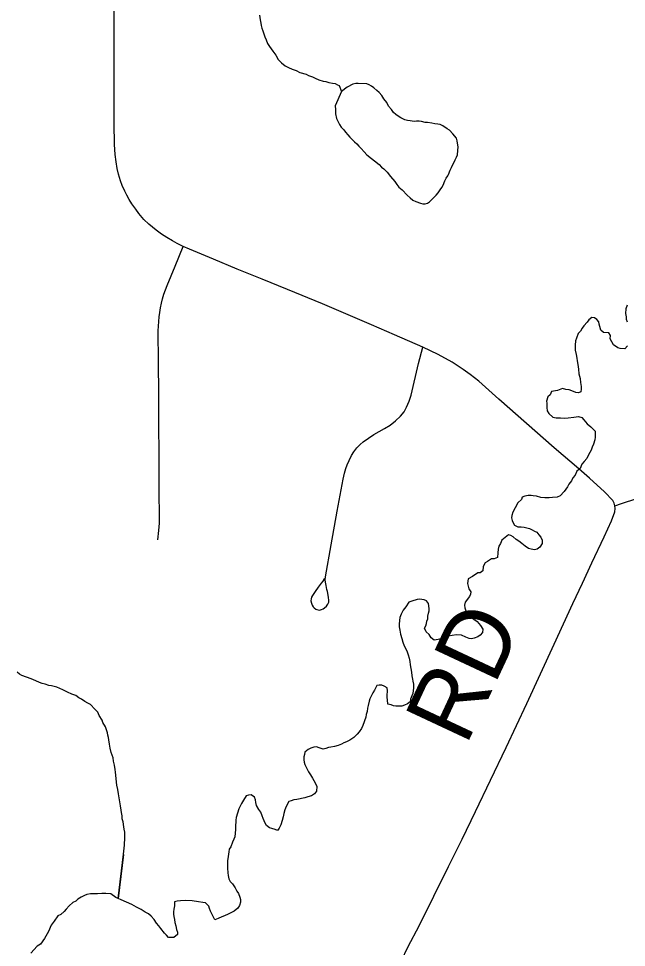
# Model space of a CAD drawing. Extents: x 103424 to 290657, y 38711 to 110967.
# Drawn here: x 214250.8474 to 214251.0966, y 40210.7695 to 40211.1499 of the extents above; entities that cross this region are included whole.
import ezdxf

# ---------------------------------------------------------------- set-up
doc = ezdxf.new("R2010")
doc.units = 0
for name, color, linetype in [('GM_X_County_Road', 7, 'Continuous'), ('GM_X_County_Road_Text', 7, 'Continuous'), ('GM_X_Minor_Lake', 7, 'Continuous'), ('GM_X_Minor_River', 7, 'Continuous'), ('GM_X_Township_Road', 7, 'Continuous')]:
    doc.layers.add(name, color=color, linetype=linetype)

msp = doc.modelspace()

# ---------------------------------------------------------------- linework, layer by layer
at = {"layer": 'GM_X_County_Road'}
msp.add_lwpolyline([(214251.00426, 40210.7638), (214251.0072, 40210.76986), (214251.01164, 40210.77839), (214251.0177, 40210.79052), (214251.02376, 40210.80264), (214251.02926, 40210.81387), (214251.03476, 40210.8251), (214251.04094, 40210.83803), (214251.04731, 40210.85135), (214251.05155, 40210.8604), (214251.0558, 40210.86946), (214251.0614, 40210.88158), (214251.067, 40210.8937), (214251.07085, 40210.90206), (214251.07472, 40210.91041), (214251.07857, 40210.91873), (214251.08244, 40210.92705), (214251.08745, 40210.93767), (214251.0905, 40210.94419), (214251.09189, 40210.94793), (214251.09201, 40210.94921), (214251.09183, 40210.95042), (214251.09162, 40210.95152), (214251.09108, 40210.95249), (214251.08768, 40210.95604), (214251.08147, 40210.96164), (214251.07711, 40210.96546), (214251.06707, 40210.97414), (214251.0557, 40210.98412), (214251.04433, 40210.9941), (214251.03611, 40211.00148), (214251.03256, 40211.00418), (214251.0297, 40211.00622), (214251.02519, 40211.00927), (214251.01944, 40211.01232), (214251.01313, 40211.01533), (214251.0016, 40211.02047), (214250.99207, 40211.02454), (214250.98253, 40211.02861), (214250.97207, 40211.03313), (214250.95767, 40211.03896), (214250.94735, 40211.04315), (214250.93702, 40211.04734), (214250.92729, 40211.05139), (214250.91756, 40211.05544), (214250.91491, 40211.05657), (214250.91247, 40211.05783), (214250.91054, 40211.05895), (214250.90826, 40211.06031), (214250.90606, 40211.06165), (214250.90379, 40211.06332), (214250.90089, 40211.06575), (214250.89881, 40211.06768), (214250.89676, 40211.07011), (214250.89545, 40211.07189), (214250.89386, 40211.07401), (214250.89274, 40211.07578), (214250.89178, 40211.07764), (214250.89101, 40211.07926), (214250.88997, 40211.08154), (214250.88927, 40211.08351), (214250.88842, 40211.08625), (214250.88784, 40211.08856), (214250.88742, 40211.09126), (214250.88699, 40211.09431), (214250.8868, 40211.09841), (214250.88668, 40211.10694), (214250.88665, 40211.11985), (214250.88661, 40211.13276), (214250.88657, 40211.14747), (214250.88645, 40211.163)], dxfattribs=at)
at = {"layer": 'GM_X_Minor_Lake'}
for points in [[(214251.02336, 40211.08553), (214251.02371, 40211.08611), (214251.02444, 40211.08784), (214251.02498, 40211.08899), (214251.02553, 40211.09014), (214251.02608, 40211.0911), (214251.02644, 40211.09206), (214251.02699, 40211.09321), (214251.02735, 40211.09417), (214251.0275, 40211.09588), (214251.02766, 40211.09741), (214251.02743, 40211.09892), (214251.02722, 40211.09987), (214251.02701, 40211.101), (214251.02545, 40211.10268), (214251.02409, 40211.10417), (214251.02313, 40211.10472), (214251.02139, 40211.10601), (214251.02023, 40211.10656), (214251.01928, 40211.10673), (214251.01813, 40211.10689), (214251.0168, 40211.10705), (214251.01508, 40211.10739), (214251.01413, 40211.10737), (214251.0126, 40211.10772), (214251.01165, 40211.10789), (214251.01051, 40211.10787), (214251.00956, 40211.10784), (214251.00803, 40211.108), (214251.00689, 40211.10817), (214251.00574, 40211.10852), (214251.0042, 40211.10925), (214251.00304, 40211.10998), (214251.00208, 40211.11072), (214251.00111, 40211.11146), (214251.00032, 40211.11277), (214250.99915, 40211.11408), (214250.99836, 40211.11558), (214250.99719, 40211.11708), (214250.9964, 40211.11839), (214250.99523, 40211.11969), (214250.99426, 40211.12043), (214250.9931, 40211.12155), (214250.99213, 40211.12229), (214250.99117, 40211.12284), (214250.99021, 40211.1232), (214250.98659, 40211.12331), (214250.98564, 40211.12329), (214250.98451, 40211.12307), (214250.98221, 40211.12185), (214250.97981, 40211.12012)], [(214250.97981, 40211.12012), (214250.97728, 40211.11417), (214250.97731, 40211.11265), (214250.97735, 40211.11094), (214250.97777, 40211.10905), (214250.97836, 40211.10793), (214250.97896, 40211.10661), (214250.97974, 40211.10549), (214250.98072, 40211.10437), (214250.9815, 40211.10343), (214250.98247, 40211.10232), (214250.98326, 40211.10138), (214250.98423, 40211.10045), (214250.9852, 40211.09952), (214250.98617, 40211.0986), (214250.98695, 40211.09766), (214250.98792, 40211.09673), (214250.98909, 40211.09543), (214250.99026, 40211.09412), (214250.99528, 40211.09024), (214250.99626, 40211.08912), (214250.99723, 40211.08839), (214250.99859, 40211.08708), (214250.99996, 40211.08521), (214251.00171, 40211.08316), (214251.0025, 40211.08204), (214251.00328, 40211.08092), (214251.00464, 40211.0798), (214251.00678, 40211.07757), (214251.00794, 40211.07646), (214251.0091, 40211.07553), (214251.01026, 40211.07499), (214251.01217, 40211.07427), (214251.01313, 40211.0741), (214251.01408, 40211.07412), (214251.01502, 40211.07433), (214251.01596, 40211.07492), (214251.01726, 40211.07628), (214251.01857, 40211.07764), (214251.0195, 40211.07861), (214251.02023, 40211.07976), (214251.02097, 40211.08073), (214251.02152, 40211.08169), (214251.02225, 40211.08342), (214251.02279, 40211.08457), (214251.02336, 40211.08553)]]:
    msp.add_lwpolyline(points, dxfattribs=at)
at = {"layer": 'GM_X_Minor_River'}
for points in [[(214250.94624, 40211.15131), (214250.94647, 40211.14942), (214250.94669, 40211.14809), (214250.9469, 40211.14715), (214250.94712, 40211.14601), (214250.94752, 40211.14488), (214250.94793, 40211.14375), (214250.94834, 40211.14243), (214250.94893, 40211.1413), (214250.94953, 40211.13979), (214250.95032, 40211.13848), (214250.95169, 40211.13661), (214250.95287, 40211.13492), (214250.95386, 40211.13324), (214250.95522, 40211.13175), (214250.95676, 40211.13064), (214250.95811, 40211.12991), (214250.95965, 40211.12918), (214250.96118, 40211.12864), (214250.96272, 40211.12792), (214250.9654, 40211.12722), (214250.96636, 40211.12667), (214250.96789, 40211.12613), (214250.96904, 40211.12559), (214250.97058, 40211.12486), (214250.97231, 40211.12433), (214250.97345, 40211.12416), (214250.9746, 40211.12381), (214250.97613, 40211.12346), (214250.97727, 40211.12329), (214250.97824, 40211.12275)], [(214250.97824, 40211.12275), (214250.97881, 40211.12257), (214250.97981, 40211.12012)], [(214251.09694, 40211.0326), (214251.0964, 40211.03106), (214251.09625, 40211.02916), (214251.09647, 40211.02784), (214251.09649, 40211.02689), (214251.09689, 40211.02575)], [(214251.0971, 40211.01588), (214251.09599, 40211.01471), (214251.09408, 40211.01486), (214251.09313, 40211.01503), (214251.09139, 40211.01632), (214251.09001, 40211.01876), (214251.09017, 40211.0201), (214251.08938, 40211.02122), (214251.08729, 40211.02137), (214251.08613, 40211.02229), (214251.08571, 40211.0238), (214251.0855, 40211.02475), (214251.08529, 40211.02569), (214251.08451, 40211.02662), (214251.08355, 40211.02736), (214251.0824, 40211.02753), (214251.08128, 40211.02655), (214251.08054, 40211.02559), (214251.07924, 40211.02404), (214251.0785, 40211.02307), (214251.07777, 40211.02192), (214251.07684, 40211.02095), (214251.07611, 40211.01903), (214251.07576, 40211.01788), (214251.07561, 40211.01617), (214251.07565, 40211.01408), (214251.07607, 40211.01238), (214251.07629, 40211.01086), (214251.0765, 40211.00973), (214251.07673, 40211.00821), (214251.07696, 40211.00632), (214251.07719, 40211.00442), (214251.07761, 40211.00253), (214251.07783, 40211.00083), (214251.07806, 40210.99931), (214251.07808, 40210.99817), (214251.07792, 40210.99703), (214251.07697, 40210.99663), (214251.07583, 40210.99679), (214251.07429, 40210.99752), (214251.07314, 40210.99787), (214251.07181, 40210.99804), (214251.07047, 40210.99839), (214251.06839, 40210.99758), (214251.06593, 40210.99715), (214251.06539, 40210.99581), (214251.06445, 40210.99503), (214251.06392, 40210.9933), (214251.06394, 40210.99235), (214251.06398, 40210.99065), (214251.06419, 40210.98932), (214251.06479, 40210.98819), (214251.06653, 40210.98671), (214251.06787, 40210.98636), (214251.06958, 40210.9864), (214251.07111, 40210.98624), (214251.07281, 40210.98647), (214251.07509, 40210.98671), (214251.07699, 40210.98694), (214251.07833, 40210.98659), (214251.07911, 40210.98565), (214251.08048, 40210.98397), (214251.08202, 40210.98268), (214251.08377, 40210.981), (214251.08383, 40210.97853), (214251.08366, 40210.97739), (214251.08313, 40210.97567)], [(214251.08313, 40210.97567), (214251.08258, 40210.97433), (214251.08223, 40210.97318), (214251.08168, 40210.97222), (214251.08113, 40210.97126), (214251.0804, 40210.96972), (214251.07928, 40210.96856), (214251.07836, 40210.9674), (214251.07763, 40210.96567), (214251.07633, 40210.9645), (214251.0756, 40210.96297), (214251.07467, 40210.9618), (214251.07413, 40210.96065), (214251.07301, 40210.9593), (214251.07247, 40210.95815), (214251.07173, 40210.95718), (214251.07118, 40210.95622), (214251.0695, 40210.95447), (214251.06818, 40210.95387), (214251.06628, 40210.95383), (214251.06495, 40210.95361), (214251.06324, 40210.95358), (214251.06153, 40210.95373), (214251.05981, 40210.95426), (214251.05847, 40210.95442), (214251.05752, 40210.95459), (214251.05638, 40210.95457), (214251.05505, 40210.95435), (214251.05392, 40210.95394), (214251.05356, 40210.95299), (214251.05206, 40210.95162), (214251.05097, 40210.94951), (214251.05005, 40210.94778), (214251.0497, 40210.94644), (214251.04953, 40210.94549), (214251.04975, 40210.94435), (214251.05015, 40210.94341), (214251.05074, 40210.94247), (214251.05208, 40210.94174), (214251.05342, 40210.94177), (214251.05475, 40210.94161), (214251.05685, 40210.94109), (214251.05801, 40210.94054), (214251.05897, 40210.93999), (214251.05993, 40210.93963), (214251.06071, 40210.93851), (214251.06149, 40210.93758), (214251.06209, 40210.93626), (214251.06212, 40210.93493), (214251.0612, 40210.93339), (214251.06008, 40210.93261), (214251.05894, 40210.93239), (214251.05761, 40210.93255), (214251.05646, 40210.93291), (214251.05511, 40210.93383), (214251.05375, 40210.93494), (214251.05259, 40210.93586), (214251.05143, 40210.9366), (214251.05027, 40210.93771), (214251.04931, 40210.93826), (214251.04835, 40210.93843), (214251.04554, 40210.93628), (214251.045, 40210.93494), (214251.04427, 40210.93378), (214251.0441, 40210.93264), (214251.04394, 40210.93111), (214251.04379, 40210.92921), (214251.04247, 40210.92861), (214251.04133, 40210.92859), (214251.03964, 40210.9276), (214251.0387, 40210.92701), (214251.03797, 40210.92547), (214251.03782, 40210.92376), (214251.0367, 40210.92298), (214251.03575, 40210.92296), (214251.0335, 40210.92139), (214251.03181, 40210.9204), (214251.03164, 40210.91945), (214251.03147, 40210.91849), (214251.03208, 40210.91642), (214251.03287, 40210.9151), (214251.0327, 40210.91415), (214251.03234, 40210.91319), (214251.03049, 40210.91087), (214251.03032, 40210.90973), (214251.03035, 40210.90859), (214251.03095, 40210.90689), (214251.03174, 40210.90577), (214251.0329, 40210.90465), (214251.03406, 40210.90392), (214251.03541, 40210.903), (214251.03678, 40210.90132), (214251.03776, 40210.89982), (214251.0376, 40210.89848), (214251.03667, 40210.89732), (214251.03574, 40210.89673), (214251.03423, 40210.89613), (214251.03309, 40210.89591), (214251.03213, 40210.89608), (214251.03079, 40210.89662), (214251.02906, 40210.89735)], [(214251.02906, 40210.89735), (214251.02697, 40210.89749), (214251.02526, 40210.89727), (214251.02374, 40210.89704), (214251.02261, 40210.89664), (214251.0211, 40210.89603), (214251.0194, 40210.89562), (214251.01788, 40210.89539), (214251.01653, 40210.89632), (214251.01574, 40210.89763), (214251.01458, 40210.89874), (214251.01379, 40210.90025), (214251.01434, 40210.90121), (214251.0147, 40210.90217), (214251.01487, 40210.90312), (214251.01523, 40210.90408), (214251.0152, 40210.90522), (214251.01556, 40210.90637), (214251.01573, 40210.90732), (214251.01571, 40210.90827), (214251.01547, 40210.91035), (214251.01469, 40210.91148), (214251.01373, 40210.91184), (214251.01182, 40210.91217), (214251.01087, 40210.91196), (214251.0086, 40210.91134), (214251.00747, 40210.91094), (214251.00618, 40210.90901), (214251.00507, 40210.90766), (214251.00435, 40210.90593), (214251.0038, 40210.90459), (214251.00364, 40210.90345), (214251.00348, 40210.90192), (214251.0035, 40210.90078), (214251.00372, 40210.89946), (214251.00395, 40210.89775), (214251.00456, 40210.89606), (214251.00497, 40210.89454), (214251.00557, 40210.89304), (214251.00636, 40210.89153), (214251.00676, 40210.89059), (214251.00717, 40210.88927), (214251.00758, 40210.88795), (214251.0078, 40210.88662), (214251.00802, 40210.8853), (214251.00824, 40210.88378), (214251.00846, 40210.88227), (214251.00869, 40210.88075), (214251.0089, 40210.87943), (214251.00911, 40210.87848), (214251.00933, 40210.87735), (214251.00936, 40210.87564), (214251.0092, 40210.87468), (214251.00903, 40210.87354), (214251.00867, 40210.87258), (214251.00813, 40210.87124), (214251.00796, 40210.8701), (214251.00684, 40210.86931), (214251.00571, 40210.86872), (214251.00458, 40210.86831), (214251.00344, 40210.86829), (214251.00211, 40210.86826), (214251.00115, 40210.86843), (214251.00019, 40210.86879), (214250.99885, 40210.86914), (214250.99863, 40210.87084), (214250.99861, 40210.87179), (214250.99859, 40210.87274), (214250.99874, 40210.87465), (214250.99852, 40210.87578), (214250.99736, 40210.87652), (214250.99641, 40210.87688), (214250.99526, 40210.87685), (214250.99431, 40210.87683), (214250.9934, 40210.87491), (214250.99267, 40210.87375), (214250.99194, 40210.87241), (214250.99139, 40210.87126), (214250.99122, 40210.8703), (214250.99069, 40210.86858), (214250.99052, 40210.86744), (214250.99036, 40210.8661), (214250.99, 40210.86496), (214250.98984, 40210.86381), (214250.98858, 40210.86036), (214250.98803, 40210.85921), (214250.98711, 40210.85786), (214250.98618, 40210.85689), (214250.98488, 40210.85553), (214250.98319, 40210.85436), (214250.98187, 40210.85376), (214250.98074, 40210.85335), (214250.9798, 40210.85276), (214250.97848, 40210.85216), (214250.97697, 40210.85175), (214250.97545, 40210.85153), (214250.97451, 40210.85132), (214250.97337, 40210.85091), (214250.97224, 40210.8507), (214250.9707, 40210.85123), (214250.96956, 40210.85159)], [(214250.89041, 40210.80756), (214250.88833, 40210.78959), (214250.89042, 40210.80769), (214250.89075, 40210.81016), (214250.89091, 40210.81131), (214250.89089, 40210.81226), (214250.89105, 40210.81359), (214250.89102, 40210.81511), (214250.89099, 40210.81663), (214250.89077, 40210.81795), (214250.89056, 40210.8189), (214250.89033, 40210.82098), (214250.88992, 40210.82212), (214250.88989, 40210.82344), (214250.88967, 40210.82477), (214250.88946, 40210.82572), (214250.88924, 40210.82742), (214250.88837, 40210.83234), (214250.88814, 40210.83424), (214250.88772, 40210.83594), (214250.88748, 40210.83859), (214250.88726, 40210.84011), (214250.88723, 40210.84125), (214250.88702, 40210.84239), (214250.88679, 40210.84409), (214250.88637, 40210.84579), (214250.88615, 40210.84712), (214250.88575, 40210.84825), (214250.88535, 40210.84938), (214250.88493, 40210.85108), (214250.8847, 40210.85278), (214250.88448, 40210.85449), (214250.88427, 40210.85544), (214250.88406, 40210.85638), (214250.88385, 40210.85733), (214250.88363, 40210.85827), (214250.88303, 40210.85978), (214250.88204, 40210.86166), (214250.88164, 40210.8626), (214250.88046, 40210.86447), (214250.87986, 40210.86579), (214250.87869, 40210.8671), (214250.87694, 40210.86896), (214250.87579, 40210.8695), (214250.87463, 40210.87024), (214250.87328, 40210.87116), (214250.87213, 40210.8717), (214250.87097, 40210.87263), (214250.86924, 40210.87316), (214250.86751, 40210.87407), (214250.86559, 40210.87498), (214250.8631, 40210.87607), (214250.86099, 40210.87659), (214250.85985, 40210.87676), (214250.85831, 40210.87729), (214250.85717, 40210.87765), (214250.85602, 40210.878), (214250.85448, 40210.87873), (214250.85256, 40210.87945), (214250.84873, 40210.88089), (214250.84776, 40210.88143), (214250.8468, 40210.88217)], [(214250.96956, 40210.85159), (214250.96842, 40210.85157), (214250.96728, 40210.85116), (214250.96615, 40210.85057), (214250.96485, 40210.8494), (214250.96468, 40210.84844), (214250.96432, 40210.84749), (214250.96434, 40210.84635), (214250.96455, 40210.8454), (214250.96476, 40210.84446), (214250.96556, 40210.84276), (214250.96635, 40210.84145), (214250.96714, 40210.84014), (214250.96793, 40210.83882), (214250.96852, 40210.83789), (214250.96911, 40210.83657), (214250.96971, 40210.83544), (214250.96956, 40210.83354), (214250.96882, 40210.83238), (214250.96751, 40210.83159), (214250.966, 40210.83118), (214250.96486, 40210.83078), (214250.96145, 40210.83013), (214250.96032, 40210.82992), (214250.95919, 40210.82951), (214250.95824, 40210.8293), (214250.95714, 40210.82719), (214250.9566, 40210.82585), (214250.95625, 40210.82432), (214250.9559, 40210.82298), (214250.95555, 40210.82145), (214250.95502, 40210.81973), (214250.95429, 40210.81839), (214250.95355, 40210.81742), (214250.95259, 40210.81778), (214250.95125, 40210.81813), (214250.95029, 40210.81849), (214250.94913, 40210.81941), (214250.94854, 40210.82035), (214250.94814, 40210.82129), (214250.94774, 40210.82223), (214250.94733, 40210.82336), (214250.94673, 40210.82487), (214250.94595, 40210.826), (214250.94496, 40210.82768), (214250.94474, 40210.82882), (214250.94453, 40210.82995), (214250.94413, 40210.83109), (214250.94277, 40210.83201), (214250.94164, 40210.83179), (214250.94069, 40210.83158), (214250.93959, 40210.82985), (214250.93886, 40210.8285), (214250.93831, 40210.82735), (214250.93776, 40210.8262), (214250.93723, 40210.82447), (214250.93669, 40210.82275), (214250.93653, 40210.82161), (214250.9364, 40210.81876), (214250.93642, 40210.81781), (214250.93626, 40210.81628), (214250.9361, 40210.81476), (214250.93574, 40210.8138), (214250.9352, 40210.81265), (214250.93448, 40210.81073), (214250.93374, 40210.80977), (214250.93357, 40210.80862), (214250.93342, 40210.80672), (214250.93308, 40210.805), (214250.93311, 40210.80348), (214250.93314, 40210.80196), (214250.93318, 40210.80007), (214250.9334, 40210.79893), (214250.93362, 40210.7976), (214250.93421, 40210.79648), (214250.93518, 40210.79555), (214250.93617, 40210.79386), (214250.93696, 40210.79255), (214250.93755, 40210.79161), (214250.93815, 40210.7901), (214250.93836, 40210.78916), (214250.93839, 40210.78802), (214250.93803, 40210.78668), (214250.9373, 40210.78552), (214250.9358, 40210.78435), (214250.93467, 40210.78376), (214250.93335, 40210.78316), (214250.93185, 40210.78236), (214250.93072, 40210.78196), (214250.92921, 40210.78136), (214250.92789, 40210.78076), (214250.9261, 40210.78433), (214250.9257, 40210.78546), (214250.92549, 40210.78641), (214250.92413, 40210.78771), (214250.92298, 40210.78787), (214250.92126, 40210.78821), (214250.91859, 40210.78854), (214250.91593, 40210.78867), (214250.91384, 40210.78862), (214250.91251, 40210.7884)], [(214250.91251, 40210.7884), (214250.91137, 40210.78819), (214250.91141, 40210.78648), (214250.91106, 40210.78514), (214250.91089, 40210.784), (214250.91091, 40210.78305), (214250.91112, 40210.7821), (214250.91134, 40210.78097), (214250.91156, 40210.77964), (214250.91197, 40210.77832), (214250.91219, 40210.77681), (214250.91259, 40210.77567), (214250.91261, 40210.77473), (214250.91112, 40210.77355), (214250.91017, 40210.77353), (214250.90883, 40210.7735), (214250.90805, 40210.77444), (214250.90727, 40210.77537), (214250.90571, 40210.77724), (214250.90493, 40210.77836), (214250.90395, 40210.77948), (214250.90297, 40210.78098), (214250.9018, 40210.78228), (214250.90064, 40210.78321), (214250.89929, 40210.78394), (214250.89775, 40210.78504), (214250.89583, 40210.78595), (214250.8939, 40210.78705), (214250.88948, 40210.78904), (214250.88833, 40210.78959), (214250.88737, 40210.78995), (214250.88525, 40210.79142), (214250.88315, 40210.79157), (214250.88163, 40210.79153), (214250.87973, 40210.79149), (214250.87688, 40210.79143), (214250.87536, 40210.79121), (214250.87442, 40210.79081), (214250.87311, 40210.79002), (214250.87179, 40210.78923), (214250.87086, 40210.78845), (214250.86973, 40210.78785), (214250.86824, 40210.78649), (214250.86693, 40210.78513), (214250.86619, 40210.78417), (214250.8647, 40210.78299), (214250.86357, 40210.7824), (214250.86209, 40210.78028), (214250.8608, 40210.77854), (214250.85971, 40210.77605), (214250.85806, 40210.77316), (214250.8564, 40210.77084), (214250.85508, 40210.77005), (214250.85248, 40210.76715)]]:
    msp.add_lwpolyline(points, dxfattribs=at)
at = {"layer": 'GM_X_Township_Road'}
for points in [[(214250.9045, 40210.93645), (214250.90494, 40210.94028), (214250.90516, 40210.94324), (214250.90512, 40210.95877), (214250.90493, 40210.99629), (214250.90481, 40211.00916), (214250.9047, 40211.02202), (214250.90475, 40211.02393), (214250.90487, 40211.02583), (214250.90503, 40211.02772), (214250.9053, 40211.02961), (214250.90563, 40211.03149), (214250.90603, 40211.03336), (214250.9065, 40211.0352), (214250.90705, 40211.03702), (214250.90767, 40211.03883), (214250.90836, 40211.04061), (214250.91163, 40211.04859), (214250.91491, 40211.05657)], [(214250.97309, 40210.92064), (214250.97254, 40210.92014), (214250.97212, 40210.91953), (214250.9715, 40210.91863), (214250.97029, 40210.91703), (214250.96901, 40210.91524), (214250.96822, 40210.91407), (214250.96791, 40210.91362), (214250.96759, 40210.91293), (214250.96742, 40210.91227), (214250.96731, 40210.91147), (214250.96749, 40210.91054), (214250.9678, 40210.90967), (214250.96825, 40210.90905), (214250.96859, 40210.90856), (214250.96925, 40210.90805), (214250.96967, 40210.90784), (214250.97026, 40210.9077), (214250.97084, 40210.90767), (214250.97164, 40210.90787), (214250.9723, 40210.90819), (214250.97292, 40210.90853), (214250.97372, 40210.90926), (214250.97424, 40210.91009), (214250.97458, 40210.91089), (214250.97465, 40210.91172), (214250.97455, 40210.91279), (214250.97432, 40210.91379), (214250.97404, 40210.91523), (214250.97386, 40210.91608), (214250.97353, 40210.91775), (214250.97327, 40210.91905), (214250.97313, 40210.92005), (214250.97324, 40210.9213), (214250.97556, 40210.93436), (214250.97802, 40210.94821), (214250.98054, 40210.96126), (214250.9811, 40210.96375), (214250.98161, 40210.96563), (214250.98221, 40210.9672), (214250.9829, 40210.96887), (214250.98394, 40210.97095), (214250.98492, 40210.97254), (214250.98613, 40210.97413), (214250.98748, 40210.97548), (214250.98876, 40210.97661), (214250.99083, 40210.97805), (214250.99312, 40210.97953), (214250.99742, 40210.98206), (214250.99978, 40210.98344), (214251.00195, 40210.98515), (214251.00398, 40210.98704), (214251.00555, 40210.98893), (214251.00647, 40210.99073), (214251.00753, 40210.99318), (214251.00832, 40210.99571), (214251.01137, 40211.00873), (214251.01313, 40211.01533)], [(214251.09183, 40210.95042), (214251.09456, 40210.95133), (214251.10673, 40210.95525)]]:
    msp.add_lwpolyline(points, dxfattribs=at)

# ---------------------------------------------------------------- texts
at = {"layer": 'GM_X_County_Road_Text'}
msp.add_text('RD', height=0.028409, rotation=64.9257, dxfattribs=at).set_placement((214251.03085, 40210.85167))

doc.saveas('drawing.dxf')
